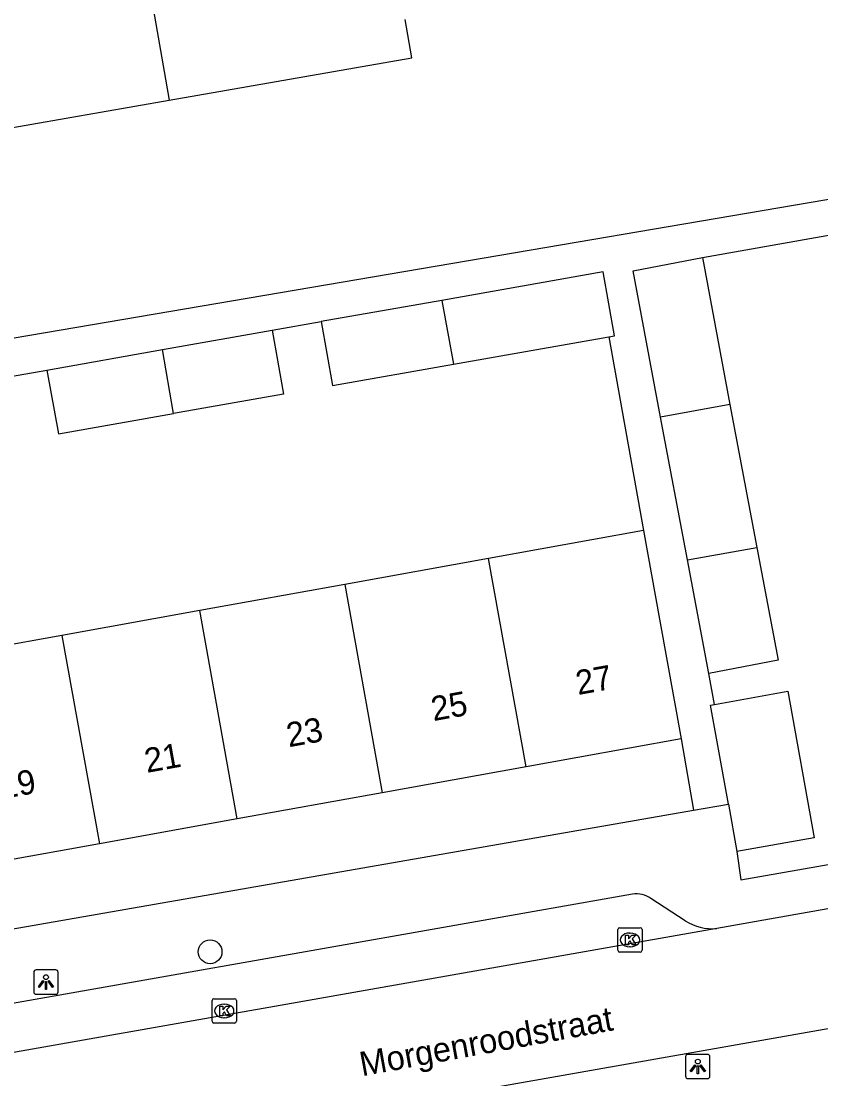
# Model space of a CAD drawing. Extents: x 162880 to 165536, y 384011 to 385179.
# Drawn here: x 164541.62 to 164574.51, y 384504.76 to 384548.23 of the extents above; entities that cross this region are included whole.
import ezdxf

# ---------------------------------------------------------------- set-up
doc = ezdxf.new("R2010")
doc.units = 0
for name, color, linetype in [('IMGEO_Boom', 7, 'Continuous'), ('IMGEO_Kolk', 7, 'Continuous'), ('IMGEO_Lichtpunt', 7, 'Continuous'), ('IMGEO_Openbare_ruimte_label', 7, 'Continuous'), ('IMGEO_Pand', 7, 'Continuous'), ('IMGEO_Pand_nummerreeks', 7, 'Continuous'), ('IMGEO_Rijbaan_lokaal_open', 7, 'Continuous'), ('IMGEO_Voetpad_open', 7, 'Continuous')]:
    doc.layers.add(name, color=color, linetype=linetype)

msp = doc.modelspace()

# ---------------------------------------------------------------- linework, layer by layer
at = {"layer": 'IMGEO_Boom'}
msp.add_circle((164549.389, 384509.981), 0.489, dxfattribs=at)
at = {"layer": 'IMGEO_Kolk'}
for p, q in [((164566.157, 384510.043), (164566.157, 384510.895)), ((164566.232, 384510.969), (164567.084, 384510.969)), ((164567.158, 384510.895), (164567.158, 384510.043)), ((164566.645, 384510.749), (164566.67, 384510.749)), ((164567.084, 384509.969), (164566.232, 384509.969)), ((164566.668, 384510.189), (164566.643, 384510.189)), ((164549.47, 384507.123), (164549.47, 384507.975)), ((164549.545, 384508.049), (164550.397, 384508.049)), ((164549.958, 384507.829), (164549.983, 384507.829)), ((164550.471, 384507.975), (164550.471, 384507.123)), ((164550.397, 384507.049), (164549.545, 384507.049)), ((164549.981, 384507.269), (164549.956, 384507.269))]:
    msp.add_line(p, q, dxfattribs=at)
for points in [[(164566.157, 384510.043), (164566.157, 384510.895)], [(164566.232, 384510.969), (164567.084, 384510.969)], [(164567.158, 384510.895), (164567.158, 384510.043)], [(164566.478, 384510.669), (164566.601, 384510.669), (164566.601, 384510.518), (164566.731, 384510.669), (164566.895, 384510.669), (164566.749, 384510.518), (164566.902, 384510.269), (164566.75, 384510.269), (164566.665, 384510.433), (164566.601, 384510.366), (164566.601, 384510.269), (164566.478, 384510.269), (164566.478, 384510.669)], [(164567.084, 384509.969), (164566.232, 384509.969)], [(164549.47, 384507.123), (164549.47, 384507.975)], [(164549.545, 384508.049), (164550.397, 384508.049)], [(164550.471, 384507.975), (164550.471, 384507.123)], [(164549.791, 384507.749), (164549.914, 384507.749), (164549.914, 384507.598), (164550.044, 384507.749), (164550.208, 384507.749), (164550.062, 384507.598), (164550.215, 384507.349), (164550.063, 384507.349), (164549.978, 384507.513), (164549.914, 384507.446), (164549.914, 384507.349), (164549.791, 384507.349), (164549.791, 384507.749)], [(164550.397, 384507.049), (164549.545, 384507.049)]]:
    msp.add_lwpolyline(points, dxfattribs=at)
for centre, start, end in [((164566.234, 384510.893), 91.552, 178.448), ((164566.234, 384510.893), 91.552, 178.448), ((164567.082, 384510.893), 1.552, 88.448), ((164567.082, 384510.893), 1.552, 88.448), ((164566.234, 384510.045), 181.552, 268.448), ((164566.234, 384510.045), 181.552, 268.448), ((164567.082, 384510.045), 271.552, 358.448), ((164567.082, 384510.045), 271.552, 358.448), ((164549.547, 384507.973), 91.552, 178.448), ((164549.547, 384507.973), 91.552, 178.448), ((164550.395, 384507.973), 1.552, 88.448), ((164550.395, 384507.973), 1.552, 88.448), ((164549.547, 384507.125), 181.552, 268.448), ((164549.547, 384507.125), 181.552, 268.448), ((164550.395, 384507.125), 271.552, 358.448), ((164550.395, 384507.125), 271.552, 358.448)]:
    msp.add_arc(centre, 0.0765, start, end, dxfattribs=at)
for centre, major_axis, ratio, start_param, end_param in [((164566.644, 384510.469), (-0.387, 0.002), 0.722429, 4.712389, 7.853982), ((164566.669, 384510.469), (-0.39, 0.002), 0.717154, 1.570796, 4.712389), ((164549.957, 384507.549), (-0.387, 0.002), 0.722429, 4.712389, 7.853982), ((164549.982, 384507.549), (-0.39, 0.002), 0.717154, 1.570796, 4.712389)]:
    msp.add_ellipse(centre, major_axis=major_axis, ratio=ratio, start_param=start_param, end_param=end_param, dxfattribs=at)
at = {"layer": 'IMGEO_Lichtpunt'}
for p, q in [((164542.139, 384509.138), (164542.139, 384508.331)), ((164542.139, 384509.138), (164542.139, 384508.331)), ((164543.041, 384509.233), (164542.233, 384509.233)), ((164543.041, 384509.233), (164542.233, 384509.233)), ((164543.135, 384508.331), (164543.135, 384509.138)), ((164543.135, 384508.331), (164543.135, 384509.138)), ((164542.233, 384508.237), (164543.041, 384508.237)), ((164542.233, 384508.237), (164543.041, 384508.237)), ((164568.948, 384505.67), (164568.948, 384504.863)), ((164568.948, 384505.67), (164568.948, 384504.863)), ((164569.85, 384505.765), (164569.042, 384505.765)), ((164569.85, 384505.765), (164569.042, 384505.765)), ((164569.944, 384504.863), (164569.944, 384505.67)), ((164569.944, 384504.863), (164569.944, 384505.67)), ((164569.042, 384504.769), (164569.85, 384504.769)), ((164569.042, 384504.769), (164569.85, 384504.769))]:
    msp.add_line(p, q, dxfattribs=at)
for points in [[(164542.513, 384508.802), (164542.552, 384508.774), (164542.364, 384508.512), (164542.326, 384508.539), (164542.513, 384508.802)], [(164542.615, 384508.754), (164542.662, 384508.754), (164542.662, 384508.432), (164542.615, 384508.432), (164542.615, 384508.754)], [(164542.725, 384508.774), (164542.763, 384508.801), (164542.95, 384508.539), (164542.911, 384508.511), (164542.725, 384508.774)], [(164569.322, 384505.334), (164569.361, 384505.306), (164569.173, 384505.044), (164569.135, 384505.071), (164569.322, 384505.334)], [(164569.424, 384505.286), (164569.471, 384505.286), (164569.471, 384504.964), (164569.424, 384504.964), (164569.424, 384505.286)], [(164569.534, 384505.306), (164569.572, 384505.333), (164569.759, 384505.071), (164569.72, 384505.043), (164569.534, 384505.306)]]:
    msp.add_lwpolyline(points, dxfattribs=at)
for centre in [(164542.638, 384508.936), (164569.447, 384505.468)]:
    msp.add_circle(centre, 0.0994, dxfattribs=at)
for centre, start, end in [((164542.233, 384509.138), 90, 180), ((164542.233, 384509.138), 90, 180), ((164543.041, 384509.138), 0, 90), ((164543.041, 384509.138), 0, 90), ((164542.233, 384508.331), 180, 270), ((164542.233, 384508.331), 180, 270), ((164543.041, 384508.331), 270, 0), ((164543.041, 384508.331), 270, 360), ((164569.042, 384505.67), 90, 180), ((164569.042, 384505.67), 90, 180), ((164569.85, 384505.67), 0, 90), ((164569.85, 384505.67), 0, 90), ((164569.042, 384504.863), 180, 270), ((164569.042, 384504.863), 180, 270), ((164569.85, 384504.863), 270, 0), ((164569.85, 384504.863), 270, 360)]:
    msp.add_arc(centre, 0.0946, start, end, dxfattribs=at)
at = {"layer": 'IMGEO_Pand'}
for points in [[(164546.003, 384554.727), (164547.702, 384544.988)], [(164547.702, 384544.988), (164557.683, 384546.731), (164557.408, 384548.304)], [(164537.803, 384543.26), (164547.702, 384544.988)], [(164567.919, 384531.962), (164566.787, 384537.976), (164569.635, 384538.513)], [(164569.635, 384538.513), (164570.771, 384532.477)], [(164565.795, 384535.259), (164566.02, 384535.299), (164565.557, 384537.927), (164558.924, 384536.758)], [(164558.924, 384536.758), (164553.955, 384535.882)], [(164558.924, 384536.758), (164559.399, 384534.132)], [(164553.955, 384535.882), (164554.429, 384533.256), (164559.399, 384534.132)], [(164547.426, 384534.731), (164551.94, 384535.527)], [(164551.94, 384535.527), (164552.414, 384532.901), (164547.889, 384532.103)], [(164559.399, 384534.132), (164565.795, 384535.259)], [(164542.68, 384533.894), (164547.426, 384534.731)], [(164547.889, 384532.103), (164547.426, 384534.731)], [(164542.68, 384533.894), (164543.155, 384531.268), (164547.889, 384532.103)], [(164570.771, 384532.477), (164567.919, 384531.962)], [(164570.771, 384532.477), (164571.878, 384526.602)], [(164569.026, 384526.087), (164567.919, 384531.962)], [(164567.212, 384527.299), (164560.84, 384526.149)], [(164567.212, 384527.299), (164567.869, 384523.658), (164568.757, 384518.737)], [(164569.026, 384526.087), (164571.878, 384526.602)], [(164571.878, 384526.602), (164572.752, 384521.962), (164569.904, 384521.425)], [(164560.84, 384526.149), (164554.924, 384525.081)], [(164562.386, 384517.587), (164560.84, 384526.149)], [(164569.904, 384521.425), (164569.026, 384526.087)], [(164554.924, 384525.081), (164548.962, 384524.005)], [(164554.924, 384525.081), (164556.47, 384516.519)], [(164548.962, 384524.005), (164543.29, 384522.981)], [(164550.508, 384515.443), (164548.962, 384524.005)], [(164543.29, 384522.981), (164537.488, 384521.934)], [(164543.29, 384522.981), (164544.836, 384514.419)], [(164570.135, 384520.143), (164573.147, 384520.687), (164574.234, 384514.67), (164571.059, 384514.097)], [(164570.707, 384516.046), (164569.972, 384520.114), (164570.135, 384520.143)], [(164568.757, 384518.737), (164562.386, 384517.587)], [(164562.386, 384517.587), (164556.47, 384516.519)], [(164556.47, 384516.519), (164550.508, 384515.443)], [(164570.707, 384516.046), (164571.059, 384514.097)], [(164550.508, 384515.443), (164544.836, 384514.419)], [(164544.836, 384514.419), (164539.034, 384513.372)]]:
    msp.add_lwpolyline(points, dxfattribs=at)
at = {"layer": 'IMGEO_Rijbaan_lokaal_open'}
for points in [[(164584.395, 384513.443), (164570.226, 384510.932)], [(164570.226, 384510.932), (164537.797, 384505.22)], [(164549.288, 384502.331), (164585.226, 384508.657)]]:
    msp.add_lwpolyline(points, dxfattribs=at)
at = {"layer": 'IMGEO_Voetpad_open'}
for points in [[(164592.72, 384543.948), (164539.389, 384534.878)], [(164569.635, 384538.513), (164579.408, 384540.243)], [(164551.94, 384535.527), (164553.955, 384535.882)], [(164565.795, 384535.259), (164567.212, 384527.299)], [(164539.991, 384533.42), (164542.68, 384533.894)], [(164570.135, 384520.143), (164569.904, 384521.425)], [(164568.757, 384518.737), (164569.269, 384515.796)], [(164571.059, 384514.097), (164571.211, 384512.941), (164597.072, 384517.472)], [(164527.593, 384508.541), (164569.269, 384515.796)], [(164569.269, 384515.796), (164570.707, 384516.046)], [(164566.762, 384512.347), (164532.541, 384506.322)], [(164568.927, 384511.255), (164567.52, 384512.171)]]:
    msp.add_lwpolyline(points, dxfattribs=at)
for centre, radius, start, end in [((164566.931, 384511.353), 1.008, 54.2275, 99.6288), ((164570.06, 384513.039), 2.113, 237.5734, 274.4994)]:
    msp.add_arc(centre, radius, start, end, dxfattribs=at)

# ---------------------------------------------------------------- texts
at = {"layer": 'IMGEO_Openbare_ruimte_label'}
msp.add_text('Morgenroodstraat', height=1, rotation=10.3663, dxfattribs=at).set_placement((164555.636, 384504.861))
at = {"layer": 'IMGEO_Pand_nummerreeks'}
for s, p in [('27', (164564.522, 384520.533)), ('25', (164558.573, 384519.459)), ('23', (164552.625, 384518.386)), ('21', (164546.788, 384517.332)), ('19', (164540.819, 384516.254))]:
    msp.add_text(s, height=1, rotation=10.2322, dxfattribs=at).set_placement(p)

doc.saveas('drawing.dxf')
